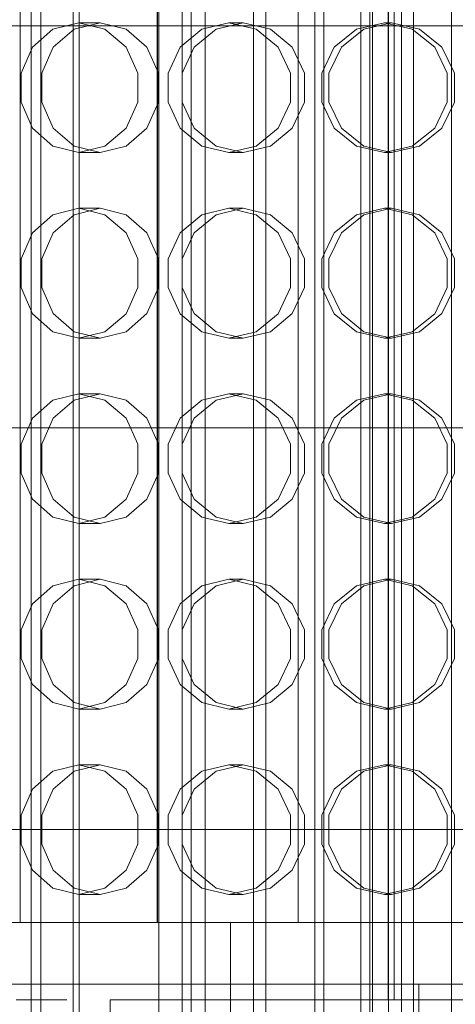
# Model space of a CAD drawing. Header units: millimetres. Extents: x -4395 to 65662, y -65530 to 6847.
# Tile 688 of 1034: x 24281 to 24422, y -18186 to -17868. Entities that reach past the tile are written whole.
import ezdxf

# ---------------------------------------------------------------- set-up
doc = ezdxf.new("R2010")
doc.units = ezdxf.units.MM
for name, color, linetype, lineweight in [('COTAS_P', 1, 'Continuous', 0), ('superior_briquetadora', 7, 'Continuous', 0), ('superior_C02', 7, 'Continuous', 0), ('superior_C05', 7, 'Continuous', 0)]:
    doc.layers.add(name, color=color, linetype=linetype, lineweight=lineweight)
doc.dimstyles.new('R19_100', dxfattribs={"dimtxt": 250, "dimasz": 150, "dimexe": 150, "dimexo": 80, "dimgap": 100, "dimtad": 1, "dimtih": 1, "dimtoh": 1, "dimdsep": 46, "dimcen": 0.09, "dimadec": 0, "dimazin": 0, "dimtfac": 1, "dimtdec": 4, "dimtofl": 0, "dimtmove": 0, "dimatfit": 3, "dimfxl": 1, "dimtolj": 1, "dimtzin": 0, "dimarcsym": 0})

# ---------------------------------------------------------------- blocks, each defined once
blk = doc.blocks.new('DIM_R33_31')
at = {"layer": 'COTAS_P'}
for p, q in [((24250.07, -17080), (24400.07, -17035)), ((26750.07, -17080), (26600.07, -17035)), ((24250.07, -17980), (24250.07, -17080)), ((24250.07, -17080), (26750.07, -17080)), ((24250.07, -17080), (24400.07, -17125)), ((26750.07, -17080), (26600.07, -17125)), ((26750.07, -17980), (26750.07, -17080))]:
    blk.add_line(p, q, dxfattribs=at)
blk.add_text('2500 P', height=250, dxfattribs=at).set_placement((25500.07, -16980))

msp = doc.modelspace()

# ---------------------------------------------------------------- linework, layer by layer
at = {"layer": 'superior_briquetadora'}
for p, q in [((24280.942, -18160), (24280.942, -17800)), ((24325.317, -18160), (24325.317, -17800)), ((24325.417, -17800), (24325.417, -18160)), ((24370.942, -18160), (24370.942, -17800)), ((24299.96, -17869), (24291.582, -17871.08)), ((24298.43, -17871.08), (24306.848, -17869)), ((24306.848, -17869), (24299.96, -17869)), ((24299.96, -17869), (24308.419, -17871.08)), ((24315.266, -17871.08), (24306.848, -17869)), ((24348.546, -17869), (24339.771, -17871.08)), ((24344.403, -17871.08), (24353.204, -17869)), ((24353.204, -17869), (24348.546, -17869)), ((24348.546, -17869), (24357.375, -17871.08)), ((24362.006, -17871.08), (24353.204, -17869)), ((24398.869, -17869), (24389.848, -17871.08)), ((24392.184, -17871.08), (24401.218, -17869)), ((24401.218, -17869), (24398.869, -17869)), ((24398.869, -17869), (24407.917, -17871.08)), ((24410.252, -17871.08), (24401.218, -17869)), ((24291.582, -17871.08), (24284.923, -17876.906)), ((24291.68, -17876.907), (24298.43, -17871.08)), ((24308.419, -17871.08), (24315.26, -17876.906)), ((24322.017, -17876.907), (24315.266, -17871.08)), ((24339.771, -17871.08), (24332.776, -17876.906)), ((24337.345, -17876.907), (24344.403, -17871.08)), ((24357.375, -17871.08), (24364.494, -17876.906)), ((24369.063, -17876.907), (24362.006, -17871.08)), ((24389.848, -17871.08), (24382.636, -17876.906)), ((24384.94, -17876.907), (24392.184, -17871.08)), ((24407.917, -17871.08), (24415.191, -17876.906)), ((24417.496, -17876.907), (24410.252, -17871.08)), ((24284.923, -17876.906), (24281.25, -17885.326)), ((24287.933, -17885.327), (24291.68, -17876.907)), ((24315.26, -17876.906), (24319.079, -17885.326)), ((24325.763, -17885.327), (24322.017, -17876.907)), ((24332.776, -17876.906), (24328.908, -17885.326)), ((24333.429, -17885.327), (24337.345, -17876.907)), ((24364.494, -17876.906), (24368.46, -17885.326)), ((24372.98, -17885.327), (24369.063, -17876.907)), ((24382.636, -17876.906), (24378.64, -17885.326)), ((24380.92, -17885.327), (24384.94, -17876.907)), ((24415.191, -17876.906), (24419.237, -17885.326)), ((24421.516, -17885.327), (24417.496, -17876.907)), ((24281.25, -17885.326), (24281.25, -17894.674)), ((24287.933, -17894.673), (24287.933, -17885.327)), ((24319.079, -17885.326), (24319.079, -17894.674)), ((24325.763, -17894.673), (24325.763, -17885.327)), ((24328.908, -17885.326), (24328.908, -17894.674)), ((24333.429, -17894.673), (24333.429, -17885.327)), ((24368.46, -17885.326), (24368.46, -17894.674)), ((24372.98, -17894.673), (24372.98, -17885.327)), ((24378.64, -17885.326), (24378.64, -17894.674)), ((24380.92, -17894.673), (24380.92, -17885.327)), ((24419.237, -17885.326), (24419.237, -17894.674)), ((24421.516, -17894.673), (24421.516, -17885.327)), ((24281.25, -17894.674), (24284.923, -17903.094)), ((24291.68, -17903.093), (24287.933, -17894.673)), ((24319.079, -17894.674), (24315.26, -17903.094)), ((24322.017, -17903.093), (24325.763, -17894.673)), ((24328.908, -17894.674), (24332.776, -17903.094)), ((24337.345, -17903.093), (24333.429, -17894.673)), ((24368.46, -17894.674), (24364.494, -17903.094)), ((24369.063, -17903.093), (24372.98, -17894.673)), ((24378.64, -17894.674), (24382.636, -17903.094)), ((24384.94, -17903.093), (24380.92, -17894.673)), ((24419.237, -17894.674), (24415.191, -17903.094)), ((24417.496, -17903.093), (24421.516, -17894.673)), ((24284.923, -17903.094), (24291.582, -17908.92)), ((24298.43, -17908.92), (24291.68, -17903.093)), ((24315.26, -17903.094), (24308.419, -17908.92)), ((24315.266, -17908.92), (24322.017, -17903.093)), ((24332.776, -17903.094), (24339.771, -17908.92)), ((24344.403, -17908.92), (24337.345, -17903.093)), ((24364.494, -17903.094), (24357.375, -17908.92)), ((24357.375, -17908.92), (24364.493, -17903.094)), ((24362.006, -17908.92), (24369.063, -17903.093)), ((24382.636, -17903.094), (24389.848, -17908.92)), ((24392.184, -17908.92), (24384.94, -17903.093)), ((24415.191, -17903.094), (24407.917, -17908.92)), ((24410.252, -17908.92), (24417.496, -17903.093)), ((24291.582, -17908.92), (24299.96, -17911)), ((24306.848, -17911), (24298.43, -17908.92)), ((24308.419, -17908.92), (24299.96, -17911)), ((24306.848, -17911), (24315.266, -17908.92)), ((24339.771, -17908.92), (24348.546, -17911)), ((24353.204, -17911), (24344.403, -17908.92)), ((24357.375, -17908.92), (24348.546, -17911)), ((24348.546, -17911), (24357.375, -17908.92)), ((24353.204, -17911), (24362.006, -17908.92)), ((24389.848, -17908.92), (24398.869, -17911)), ((24401.218, -17911), (24392.184, -17908.92)), ((24407.917, -17908.92), (24398.869, -17911)), ((24401.218, -17911), (24410.252, -17908.92)), ((24306.848, -17911), (24299.96, -17911)), ((24353.204, -17911), (24348.546, -17911)), ((24401.218, -17911), (24398.869, -17911)), ((24291.582, -17931.08), (24284.923, -17936.906)), ((24299.96, -17929), (24291.582, -17931.08)), ((24291.68, -17936.907), (24298.43, -17931.08)), ((24298.43, -17931.08), (24306.848, -17929)), ((24306.848, -17929), (24299.96, -17929)), ((24299.96, -17929), (24308.419, -17931.08)), ((24315.266, -17931.08), (24306.848, -17929)), ((24308.419, -17931.08), (24315.26, -17936.906)), ((24322.017, -17936.907), (24315.266, -17931.08)), ((24339.771, -17931.08), (24332.776, -17936.906)), ((24337.345, -17936.907), (24344.403, -17931.08)), ((24348.546, -17929), (24339.771, -17931.08)), ((24344.403, -17931.08), (24353.204, -17929)), ((24353.204, -17929), (24348.546, -17929)), ((24348.546, -17929), (24357.375, -17931.08)), ((24362.006, -17931.08), (24353.204, -17929)), ((24357.375, -17931.08), (24364.494, -17936.906)), ((24369.063, -17936.907), (24362.006, -17931.08)), ((24389.848, -17931.08), (24382.636, -17936.906)), ((24384.94, -17936.907), (24392.184, -17931.08)), ((24398.869, -17929), (24389.848, -17931.08)), ((24392.184, -17931.08), (24401.218, -17929)), ((24401.218, -17929), (24398.869, -17929)), ((24398.869, -17929), (24407.917, -17931.08)), ((24410.252, -17931.08), (24401.218, -17929)), ((24407.917, -17931.08), (24415.191, -17936.906)), ((24417.496, -17936.907), (24410.252, -17931.08)), ((24284.923, -17936.906), (24281.25, -17945.326)), ((24287.933, -17945.327), (24291.68, -17936.907)), ((24315.26, -17936.906), (24319.079, -17945.326)), ((24325.763, -17945.327), (24322.017, -17936.907)), ((24332.776, -17936.906), (24328.908, -17945.326)), ((24333.429, -17945.327), (24337.345, -17936.907)), ((24364.494, -17936.906), (24368.46, -17945.326)), ((24372.98, -17945.327), (24369.063, -17936.907)), ((24382.636, -17936.906), (24378.64, -17945.326)), ((24380.92, -17945.327), (24384.94, -17936.907)), ((24415.191, -17936.906), (24419.237, -17945.326)), ((24421.516, -17945.327), (24417.496, -17936.907)), ((24281.25, -17945.326), (24281.25, -17954.674)), ((24287.933, -17954.673), (24287.933, -17945.327)), ((24319.079, -17945.326), (24319.079, -17954.674)), ((24325.763, -17954.673), (24325.763, -17945.327)), ((24328.908, -17945.326), (24328.908, -17954.674)), ((24333.429, -17954.673), (24333.429, -17945.327)), ((24368.46, -17945.326), (24368.46, -17954.674)), ((24372.98, -17954.673), (24372.98, -17945.327)), ((24378.64, -17945.326), (24378.64, -17954.674)), ((24380.92, -17954.673), (24380.92, -17945.327)), ((24419.237, -17945.326), (24419.237, -17954.674)), ((24421.516, -17954.673), (24421.516, -17945.327)), ((24281.25, -17954.674), (24284.923, -17963.094)), ((24291.68, -17963.093), (24287.933, -17954.673)), ((24319.079, -17954.674), (24315.26, -17963.094)), ((24322.017, -17963.093), (24325.763, -17954.673)), ((24328.908, -17954.674), (24332.776, -17963.094)), ((24337.345, -17963.093), (24333.429, -17954.673)), ((24368.46, -17954.674), (24364.494, -17963.094)), ((24369.063, -17963.093), (24372.98, -17954.673)), ((24378.64, -17954.674), (24382.636, -17963.094)), ((24384.94, -17963.093), (24380.92, -17954.673)), ((24419.237, -17954.674), (24415.191, -17963.094)), ((24417.496, -17963.093), (24421.516, -17954.673)), ((24284.923, -17963.094), (24291.582, -17968.92)), ((24298.43, -17968.92), (24291.68, -17963.093)), ((24315.26, -17963.094), (24308.419, -17968.92)), ((24315.266, -17968.92), (24322.017, -17963.093)), ((24332.776, -17963.094), (24339.771, -17968.92)), ((24344.403, -17968.92), (24337.345, -17963.093)), ((24364.494, -17963.094), (24357.375, -17968.92)), ((24357.375, -17968.92), (24364.493, -17963.094)), ((24362.006, -17968.92), (24369.063, -17963.093)), ((24382.636, -17963.094), (24389.848, -17968.92)), ((24392.184, -17968.92), (24384.94, -17963.093)), ((24415.191, -17963.094), (24407.917, -17968.92)), ((24410.252, -17968.92), (24417.496, -17963.093)), ((24291.582, -17968.92), (24299.96, -17971)), ((24306.848, -17971), (24298.43, -17968.92)), ((24308.419, -17968.92), (24299.96, -17971)), ((24306.848, -17971), (24315.266, -17968.92)), ((24339.771, -17968.92), (24348.546, -17971)), ((24353.204, -17971), (24344.403, -17968.92)), ((24357.375, -17968.92), (24348.546, -17971)), ((24348.546, -17971), (24357.375, -17968.92)), ((24353.204, -17971), (24362.006, -17968.92)), ((24389.848, -17968.92), (24398.869, -17971)), ((24401.218, -17971), (24392.184, -17968.92)), ((24407.917, -17968.92), (24398.869, -17971)), ((24401.218, -17971), (24410.252, -17968.92)), ((24306.848, -17971), (24299.96, -17971)), ((24353.204, -17971), (24348.546, -17971)), ((24401.218, -17971), (24398.869, -17971)), ((24291.582, -17991.08), (24284.923, -17996.906)), ((24299.96, -17989), (24291.582, -17991.08)), ((24291.68, -17996.907), (24298.43, -17991.08)), ((24298.43, -17991.08), (24306.848, -17989)), ((24306.848, -17989), (24299.96, -17989)), ((24299.96, -17989), (24308.419, -17991.08)), ((24315.266, -17991.08), (24306.848, -17989)), ((24308.419, -17991.08), (24315.26, -17996.906)), ((24322.017, -17996.907), (24315.266, -17991.08)), ((24339.771, -17991.08), (24332.776, -17996.906)), ((24337.345, -17996.907), (24344.403, -17991.08)), ((24348.546, -17989), (24339.771, -17991.08)), ((24344.403, -17991.08), (24353.204, -17989)), ((24353.204, -17989), (24348.546, -17989)), ((24348.546, -17989), (24357.375, -17991.08)), ((24362.006, -17991.08), (24353.204, -17989)), ((24357.375, -17991.08), (24364.494, -17996.906)), ((24369.063, -17996.907), (24362.006, -17991.08)), ((24389.848, -17991.08), (24382.636, -17996.906)), ((24384.94, -17996.907), (24392.184, -17991.08)), ((24398.869, -17989), (24389.848, -17991.08)), ((24392.184, -17991.08), (24401.218, -17989)), ((24401.218, -17989), (24398.869, -17989)), ((24398.869, -17989), (24407.917, -17991.08)), ((24410.252, -17991.08), (24401.218, -17989)), ((24407.917, -17991.08), (24415.191, -17996.906)), ((24417.496, -17996.907), (24410.252, -17991.08)), ((24284.923, -17996.906), (24281.25, -18005.326)), ((24287.933, -18005.327), (24291.68, -17996.907)), ((24315.26, -17996.906), (24319.079, -18005.326)), ((24325.763, -18005.327), (24322.017, -17996.907)), ((24332.776, -17996.906), (24328.908, -18005.326)), ((24333.429, -18005.327), (24337.345, -17996.907)), ((24364.494, -17996.906), (24368.46, -18005.326)), ((24372.98, -18005.327), (24369.063, -17996.907)), ((24382.636, -17996.906), (24378.64, -18005.326)), ((24380.92, -18005.327), (24384.94, -17996.907)), ((24415.191, -17996.906), (24419.237, -18005.326)), ((24421.516, -18005.327), (24417.496, -17996.907)), ((24281.25, -18005.326), (24281.25, -18014.674)), ((24287.933, -18014.673), (24287.933, -18005.327)), ((24319.079, -18005.326), (24319.079, -18014.674)), ((24325.763, -18014.673), (24325.763, -18005.327)), ((24328.908, -18005.326), (24328.908, -18014.674)), ((24333.429, -18014.673), (24333.429, -18005.327)), ((24368.46, -18005.326), (24368.46, -18014.674)), ((24372.98, -18014.673), (24372.98, -18005.327)), ((24378.64, -18005.326), (24378.64, -18014.674)), ((24380.92, -18014.673), (24380.92, -18005.327)), ((24419.237, -18005.326), (24419.237, -18014.674)), ((24421.516, -18014.673), (24421.516, -18005.327)), ((24281.25, -18014.674), (24284.923, -18023.094)), ((24291.68, -18023.093), (24287.933, -18014.673)), ((24319.079, -18014.674), (24315.26, -18023.094)), ((24322.017, -18023.093), (24325.763, -18014.673)), ((24328.908, -18014.674), (24332.776, -18023.094)), ((24337.345, -18023.093), (24333.429, -18014.673)), ((24368.46, -18014.674), (24364.494, -18023.094)), ((24369.063, -18023.093), (24372.98, -18014.673)), ((24378.64, -18014.674), (24382.636, -18023.094)), ((24384.94, -18023.093), (24380.92, -18014.673)), ((24419.237, -18014.674), (24415.191, -18023.094)), ((24417.496, -18023.093), (24421.516, -18014.673)), ((24284.923, -18023.094), (24291.582, -18028.92)), ((24298.43, -18028.92), (24291.68, -18023.093)), ((24315.26, -18023.094), (24308.419, -18028.92)), ((24315.266, -18028.92), (24322.017, -18023.093)), ((24332.776, -18023.094), (24339.771, -18028.92)), ((24344.403, -18028.92), (24337.345, -18023.093)), ((24364.494, -18023.094), (24357.375, -18028.92)), ((24357.375, -18028.92), (24364.493, -18023.094)), ((24362.006, -18028.92), (24369.063, -18023.093)), ((24382.636, -18023.094), (24389.848, -18028.92)), ((24392.184, -18028.92), (24384.94, -18023.093)), ((24415.191, -18023.094), (24407.917, -18028.92)), ((24410.252, -18028.92), (24417.496, -18023.093)), ((24291.582, -18028.92), (24299.96, -18031)), ((24306.848, -18031), (24298.43, -18028.92)), ((24308.419, -18028.92), (24299.96, -18031)), ((24306.848, -18031), (24315.266, -18028.92)), ((24339.771, -18028.92), (24348.546, -18031)), ((24353.204, -18031), (24344.403, -18028.92)), ((24357.375, -18028.92), (24348.546, -18031)), ((24348.546, -18031), (24357.375, -18028.92)), ((24353.204, -18031), (24362.006, -18028.92)), ((24389.848, -18028.92), (24398.869, -18031)), ((24401.218, -18031), (24392.184, -18028.92)), ((24407.917, -18028.92), (24398.869, -18031)), ((24401.218, -18031), (24410.252, -18028.92)), ((24306.848, -18031), (24299.96, -18031)), ((24353.204, -18031), (24348.546, -18031)), ((24401.218, -18031), (24398.869, -18031)), ((24299.96, -18049), (24291.582, -18051.08)), ((24298.43, -18051.08), (24306.848, -18049)), ((24306.848, -18049), (24299.96, -18049)), ((24299.96, -18049), (24308.419, -18051.08)), ((24315.266, -18051.08), (24306.848, -18049)), ((24348.546, -18049), (24339.771, -18051.08)), ((24344.403, -18051.08), (24353.204, -18049)), ((24353.204, -18049), (24348.546, -18049)), ((24348.546, -18049), (24357.375, -18051.08)), ((24362.006, -18051.08), (24353.204, -18049)), ((24398.869, -18049), (24389.848, -18051.08)), ((24392.184, -18051.08), (24401.218, -18049)), ((24401.218, -18049), (24398.869, -18049)), ((24398.869, -18049), (24407.917, -18051.08)), ((24410.252, -18051.08), (24401.218, -18049)), ((24291.582, -18051.08), (24284.923, -18056.906)), ((24291.68, -18056.907), (24298.43, -18051.08)), ((24308.419, -18051.08), (24315.26, -18056.906)), ((24322.017, -18056.907), (24315.266, -18051.08)), ((24339.771, -18051.08), (24332.776, -18056.906)), ((24337.345, -18056.907), (24344.403, -18051.08)), ((24357.375, -18051.08), (24364.494, -18056.906)), ((24369.063, -18056.907), (24362.006, -18051.08)), ((24389.848, -18051.08), (24382.636, -18056.906)), ((24384.94, -18056.907), (24392.184, -18051.08)), ((24407.917, -18051.08), (24415.191, -18056.906)), ((24417.496, -18056.907), (24410.252, -18051.08)), ((24284.923, -18056.906), (24281.25, -18065.326)), ((24287.933, -18065.327), (24291.68, -18056.907)), ((24315.26, -18056.906), (24319.079, -18065.326)), ((24325.763, -18065.327), (24322.017, -18056.907)), ((24332.776, -18056.906), (24328.908, -18065.326)), ((24333.429, -18065.327), (24337.345, -18056.907)), ((24364.494, -18056.906), (24368.46, -18065.326)), ((24372.98, -18065.327), (24369.063, -18056.907)), ((24382.636, -18056.906), (24378.64, -18065.326)), ((24380.92, -18065.327), (24384.94, -18056.907)), ((24415.191, -18056.906), (24419.237, -18065.326)), ((24421.516, -18065.327), (24417.496, -18056.907)), ((24281.25, -18065.326), (24281.25, -18074.674)), ((24287.933, -18074.673), (24287.933, -18065.327)), ((24319.079, -18065.326), (24319.079, -18074.674)), ((24325.763, -18074.673), (24325.763, -18065.327)), ((24328.908, -18065.326), (24328.908, -18074.674)), ((24333.429, -18074.673), (24333.429, -18065.327)), ((24368.46, -18065.326), (24368.46, -18074.674)), ((24372.98, -18074.673), (24372.98, -18065.327)), ((24378.64, -18065.326), (24378.64, -18074.674)), ((24380.92, -18074.673), (24380.92, -18065.327)), ((24419.237, -18065.326), (24419.237, -18074.674)), ((24421.516, -18074.673), (24421.516, -18065.327)), ((24281.25, -18074.674), (24284.923, -18083.094)), ((24291.68, -18083.093), (24287.933, -18074.673)), ((24319.079, -18074.674), (24315.26, -18083.094)), ((24322.017, -18083.093), (24325.763, -18074.673)), ((24328.908, -18074.674), (24332.776, -18083.094)), ((24337.345, -18083.093), (24333.429, -18074.673)), ((24368.46, -18074.674), (24364.494, -18083.094)), ((24369.063, -18083.093), (24372.98, -18074.673)), ((24378.64, -18074.674), (24382.636, -18083.094)), ((24384.94, -18083.093), (24380.92, -18074.673)), ((24419.237, -18074.674), (24415.191, -18083.094)), ((24417.496, -18083.093), (24421.516, -18074.673)), ((24284.923, -18083.094), (24291.582, -18088.92)), ((24298.43, -18088.92), (24291.68, -18083.093)), ((24315.26, -18083.094), (24308.419, -18088.92)), ((24315.266, -18088.92), (24322.017, -18083.093)), ((24332.776, -18083.094), (24339.771, -18088.92)), ((24344.403, -18088.92), (24337.345, -18083.093)), ((24364.494, -18083.094), (24357.375, -18088.92)), ((24357.375, -18088.92), (24364.493, -18083.094)), ((24362.006, -18088.92), (24369.063, -18083.093)), ((24382.636, -18083.094), (24389.848, -18088.92)), ((24392.184, -18088.92), (24384.94, -18083.093)), ((24415.191, -18083.094), (24407.917, -18088.92)), ((24410.252, -18088.92), (24417.496, -18083.093)), ((24291.582, -18088.92), (24299.96, -18091)), ((24306.848, -18091), (24298.43, -18088.92)), ((24308.419, -18088.92), (24299.96, -18091)), ((24306.848, -18091), (24315.266, -18088.92)), ((24339.771, -18088.92), (24348.546, -18091)), ((24353.204, -18091), (24344.403, -18088.92)), ((24357.375, -18088.92), (24348.546, -18091)), ((24348.546, -18091), (24357.375, -18088.92)), ((24353.204, -18091), (24362.006, -18088.92)), ((24389.848, -18088.92), (24398.869, -18091)), ((24401.218, -18091), (24392.184, -18088.92)), ((24407.917, -18088.92), (24398.869, -18091)), ((24401.218, -18091), (24410.252, -18088.92)), ((24306.848, -18091), (24299.96, -18091)), ((24353.204, -18091), (24348.546, -18091)), ((24401.218, -18091), (24398.869, -18091)), ((24299.96, -18109), (24291.582, -18111.08)), ((24298.43, -18111.08), (24306.848, -18109)), ((24306.848, -18109), (24299.96, -18109)), ((24299.96, -18109), (24308.419, -18111.08)), ((24315.266, -18111.08), (24306.848, -18109)), ((24348.546, -18109), (24339.771, -18111.08)), ((24344.403, -18111.08), (24353.204, -18109)), ((24353.204, -18109), (24348.546, -18109)), ((24348.546, -18109), (24357.375, -18111.08)), ((24362.006, -18111.08), (24353.204, -18109)), ((24398.869, -18109), (24389.848, -18111.08)), ((24392.184, -18111.08), (24401.218, -18109)), ((24401.218, -18109), (24398.869, -18109)), ((24398.869, -18109), (24407.917, -18111.08)), ((24410.252, -18111.08), (24401.218, -18109)), ((24291.582, -18111.08), (24284.923, -18116.906)), ((24291.68, -18116.907), (24298.43, -18111.08)), ((24308.419, -18111.08), (24315.26, -18116.906)), ((24322.017, -18116.907), (24315.266, -18111.08)), ((24339.771, -18111.08), (24332.776, -18116.906)), ((24337.345, -18116.907), (24344.403, -18111.08)), ((24357.375, -18111.08), (24364.494, -18116.906)), ((24369.063, -18116.907), (24362.006, -18111.08)), ((24389.848, -18111.08), (24382.636, -18116.906)), ((24384.94, -18116.907), (24392.184, -18111.08)), ((24407.917, -18111.08), (24415.191, -18116.906)), ((24417.496, -18116.907), (24410.252, -18111.08)), ((24284.923, -18116.906), (24281.25, -18125.326)), ((24287.933, -18125.327), (24291.68, -18116.907)), ((24315.26, -18116.906), (24319.079, -18125.326)), ((24325.763, -18125.327), (24322.017, -18116.907)), ((24332.776, -18116.906), (24328.908, -18125.326)), ((24333.429, -18125.327), (24337.345, -18116.907)), ((24364.494, -18116.906), (24368.46, -18125.326)), ((24372.98, -18125.327), (24369.063, -18116.907)), ((24382.636, -18116.906), (24378.64, -18125.326)), ((24380.92, -18125.327), (24384.94, -18116.907)), ((24415.191, -18116.906), (24419.237, -18125.326)), ((24421.516, -18125.327), (24417.496, -18116.907)), ((24281.25, -18125.326), (24281.25, -18134.674)), ((24287.933, -18134.673), (24287.933, -18125.327)), ((24319.079, -18125.326), (24319.079, -18134.674)), ((24325.763, -18134.673), (24325.763, -18125.327)), ((24328.908, -18125.326), (24328.908, -18134.674)), ((24333.429, -18134.673), (24333.429, -18125.327)), ((24368.46, -18125.326), (24368.46, -18134.674)), ((24372.98, -18134.673), (24372.98, -18125.327)), ((24378.64, -18125.326), (24378.64, -18134.674)), ((24380.92, -18134.673), (24380.92, -18125.327)), ((24419.237, -18125.326), (24419.237, -18134.674)), ((24421.516, -18134.673), (24421.516, -18125.327)), ((24281.25, -18134.674), (24284.923, -18143.094)), ((24291.68, -18143.093), (24287.933, -18134.673)), ((24319.079, -18134.674), (24315.26, -18143.094)), ((24322.017, -18143.093), (24325.763, -18134.673)), ((24328.908, -18134.674), (24332.776, -18143.094)), ((24337.345, -18143.093), (24333.429, -18134.673)), ((24368.46, -18134.674), (24364.494, -18143.094)), ((24369.063, -18143.093), (24372.98, -18134.673)), ((24378.64, -18134.674), (24382.636, -18143.094)), ((24384.94, -18143.093), (24380.92, -18134.673)), ((24419.237, -18134.674), (24415.191, -18143.094)), ((24417.496, -18143.093), (24421.516, -18134.673)), ((24284.923, -18143.094), (24291.582, -18148.92)), ((24298.43, -18148.92), (24291.68, -18143.093)), ((24315.26, -18143.094), (24308.419, -18148.92)), ((24315.266, -18148.92), (24322.017, -18143.093)), ((24332.776, -18143.094), (24339.771, -18148.92)), ((24344.403, -18148.92), (24337.345, -18143.093)), ((24364.494, -18143.094), (24357.375, -18148.92)), ((24357.375, -18148.92), (24364.493, -18143.094)), ((24362.006, -18148.92), (24369.063, -18143.093)), ((24382.636, -18143.094), (24389.848, -18148.92)), ((24392.184, -18148.92), (24384.94, -18143.093)), ((24415.191, -18143.094), (24407.917, -18148.92)), ((24410.252, -18148.92), (24417.496, -18143.093)), ((24291.582, -18148.92), (24299.96, -18151)), ((24306.848, -18151), (24298.43, -18148.92)), ((24308.419, -18148.92), (24299.96, -18151)), ((24306.848, -18151), (24299.96, -18151)), ((24306.848, -18151), (24315.266, -18148.92)), ((24339.771, -18148.92), (24348.546, -18151)), ((24353.204, -18151), (24344.403, -18148.92)), ((24357.375, -18148.92), (24348.546, -18151)), ((24348.546, -18151), (24357.375, -18148.92)), ((24353.204, -18151), (24348.546, -18151)), ((24353.204, -18151), (24362.006, -18148.92)), ((24389.848, -18148.92), (24398.869, -18151)), ((24401.218, -18151), (24392.184, -18148.92)), ((24407.917, -18148.92), (24398.869, -18151)), ((24401.218, -18151), (24398.869, -18151)), ((24401.218, -18151), (24410.252, -18148.92)), ((24277.323, -18160), (24295.381, -18160)), ((24284.368, -18160), (24280.942, -18160)), ((24294.123, -18160), (24284.368, -18160)), ((24308.722, -18160), (24294.123, -18160)), ((24295.381, -18160), (24313.837, -18160)), ((24325.942, -18160), (24308.722, -18160)), ((24313.837, -18160), (24332.642, -18160)), ((24326.853, -18160), (24325.317, -18160)), ((24325.317, -18160), (24326.845, -18160)), ((24325.417, -18160), (24326.945, -18160)), ((24343.163, -18160), (24325.942, -18160)), ((24326.845, -18160), (24331.39, -18160)), ((24331.423, -18160), (24326.853, -18160)), ((24326.945, -18160), (24331.49, -18160)), ((24331.518, -18160), (24326.952, -18160)), ((24331.39, -18160), (24338.84, -18160)), ((24338.914, -18160), (24331.423, -18160)), ((24331.49, -18160), (24338.942, -18160)), ((24339.004, -18160), (24331.518, -18160)), ((24332.642, -18160), (24351.749, -18160)), ((24338.84, -18160), (24349.015, -18160)), ((24349.143, -18160), (24338.914, -18160)), ((24338.942, -18160), (24349.118, -18160)), ((24349.224, -18160), (24339.004, -18160)), ((24357.762, -18160), (24343.163, -18160)), ((24349.015, -18160), (24361.663, -18160)), ((24351.008, -18160), (24349.067, -18160)), ((24349.067, -18160), (24349.067, -18396)), ((24349.118, -18160), (24361.767, -18160)), ((24361.856, -18160), (24349.143, -18160)), ((24361.927, -18160), (24349.224, -18160)), ((24356.756, -18160), (24351.008, -18160)), ((24351.749, -18160), (24371.108, -18160)), ((24366.089, -18160), (24356.756, -18160)), ((24367.517, -18160), (24357.762, -18160)), ((24361.663, -18160), (24376.477, -18160)), ((24361.767, -18160), (24376.581, -18160)), ((24376.741, -18160), (24361.856, -18160)), ((24376.8, -18160), (24361.927, -18160)), ((24378.65, -18160), (24366.089, -18160)), ((24370.942, -18160), (24367.517, -18160)), ((24371.108, -18160), (24390.67, -18160)), ((24376.477, -18160), (24393.092, -18160)), ((24376.581, -18160), (24393.197, -18160)), ((24393.432, -18160), (24376.741, -18160)), ((24393.478, -18160), (24376.8, -18160)), ((24393.955, -18160), (24378.65, -18160)), ((24390.67, -18160), (24410.384, -18160)), ((24393.092, -18160), (24411.103, -18160)), ((24393.197, -18160), (24411.206, -18160)), ((24411.518, -18160), (24393.432, -18160)), ((24411.549, -18160), (24393.478, -18160)), ((24411.416, -18160), (24393.955, -18160)), ((24410.384, -18160), (24430.2, -18160)), ((24411.103, -18160), (24430.067, -18160)), ((24411.206, -18160), (24430.167, -18160)), ((24430.363, -18160), (24411.416, -18160)), ((24430.552, -18160), (24411.518, -18160)), ((24430.568, -18160), (24411.549, -18160))]:
    msp.add_line(p, q, dxfattribs=at)
at = {"layer": 'superior_C02'}
for p, q in [((24284.488, -20250), (24284.488, -15750)), ((24356.488, -15750), (24356.488, -20250)), ((24360.488, -20250), (24360.488, -15750)), ((24287.683, -17550), (24287.683, -18450)), ((24298.114, -18450), (24298.114, -17550)), ((24325.865, -18450), (24325.865, -17550)), ((24336.296, -17550), (24336.296, -18450)), ((24394.146, -18310), (24394.146, -17690)), ((24395.04, -17690), (24395.04, -18310)), ((24376.38, -17693), (24376.38, -18307)), ((24379.243, -18307), (24379.243, -17693)), ((24391.282, -18307), (24391.282, -17693)), ((24394.146, -17693), (24394.146, -18307)), ((24333.453, -17700), (24333.453, -18300)), ((24340.905, -18300), (24340.905, -17700)), ((24400.218, -17700), (24400.218, -18300)), ((24404.443, -17700), (24404.443, -18300)), ((24408.249, -17700), (24408.249, -18300)), ((24420.637, -17700), (24420.637, -18300)), ((23851.323, -17870), (24524.933, -17870)), ((24526.711, -17870), (23853.102, -17870)), ((23851.323, -18000), (24524.933, -18000)), ((24526.711, -18000), (23853.102, -18000)), ((23851.323, -18130), (24524.933, -18130)), ((24526.711, -18130), (23853.102, -18130))]:
    msp.add_line(p, q, dxfattribs=at)
at = {"layer": 'superior_C05'}
for p, q in [((24300.067, -18205), (24300.067, -17755)), ((24400.067, -18185), (24400.067, -17775)), ((24402.067, -18185), (24402.067, -17775)), ((24250.067, -18180), (26750.067, -18180)), ((24279.636, -18180), (24281.355, -18180)), ((24281.355, -18180), (24282.997, -18180)), ((24282.997, -18180), (24284.557, -18180)), ((24284.557, -18180), (24286.032, -18180)), ((24286.032, -18180), (24287.417, -18180)), ((24287.417, -18180), (24288.709, -18180)), ((24288.709, -18180), (24289.905, -18180)), ((24289.905, -18180), (24291.002, -18180)), ((24291.002, -18180), (24291.997, -18180)), ((24291.997, -18180), (24292.888, -18180)), ((24292.888, -18180), (24293.672, -18180)), ((24293.672, -18180), (24294.348, -18180)), ((24294.348, -18180), (24294.914, -18180)), ((24294.914, -18180), (24295.369, -18180)), ((24295.369, -18180), (24295.71, -18180)), ((24295.71, -18180), (24295.939, -18180)), ((24295.939, -18180), (24296.053, -18180)), ((24410.067, -18360), (24410.067, -18180)), ((24410.067, -18180), (24590.067, -18180)), ((24279.636, -18185), (24281.355, -18185)), ((24281.355, -18185), (24282.997, -18185)), ((24282.997, -18185), (24284.557, -18185)), ((24284.557, -18185), (24286.032, -18185)), ((24286.032, -18185), (24287.417, -18185)), ((24287.417, -18185), (24288.709, -18185)), ((24288.709, -18185), (24289.905, -18185)), ((24289.905, -18185), (24291.002, -18185)), ((24291.002, -18185), (24291.997, -18185)), ((24291.997, -18185), (24292.888, -18185)), ((24292.888, -18185), (24293.672, -18185)), ((24293.672, -18185), (24294.348, -18185)), ((24294.348, -18185), (24294.914, -18185)), ((24294.914, -18185), (24295.369, -18185)), ((24295.369, -18185), (24295.71, -18185)), ((24295.71, -18185), (24295.939, -18185)), ((24295.939, -18185), (24296.053, -18185)), ((24310.067, -18210), (24310.067, -18185)), ((24310.067, -18185), (26690.067, -18185)), ((24310.067, -18188), (24310.067, -18185)), ((24400.067, -18185), (24440.067, -18185)), ((24402.067, -18185), (24438.067, -18185))]:
    msp.add_line(p, q, dxfattribs=at)

# ---------------------------------------------------------------- dimensions: what is measured, and where the dimension line sits
at = {"layer": 'COTAS_P'}
dim = msp.add_aligned_dim(p1=(24250.067, -17980), p2=(26750.067, -17980), distance=900, text='<> P', dimstyle='R19_100', dxfattribs=at)
dim.commit()
dim.dimension.update_dxf_attribs({"geometry": 'DIM_R33_31', "text_midpoint": (25500.067, -17080)})

doc.saveas('drawing.dxf')
